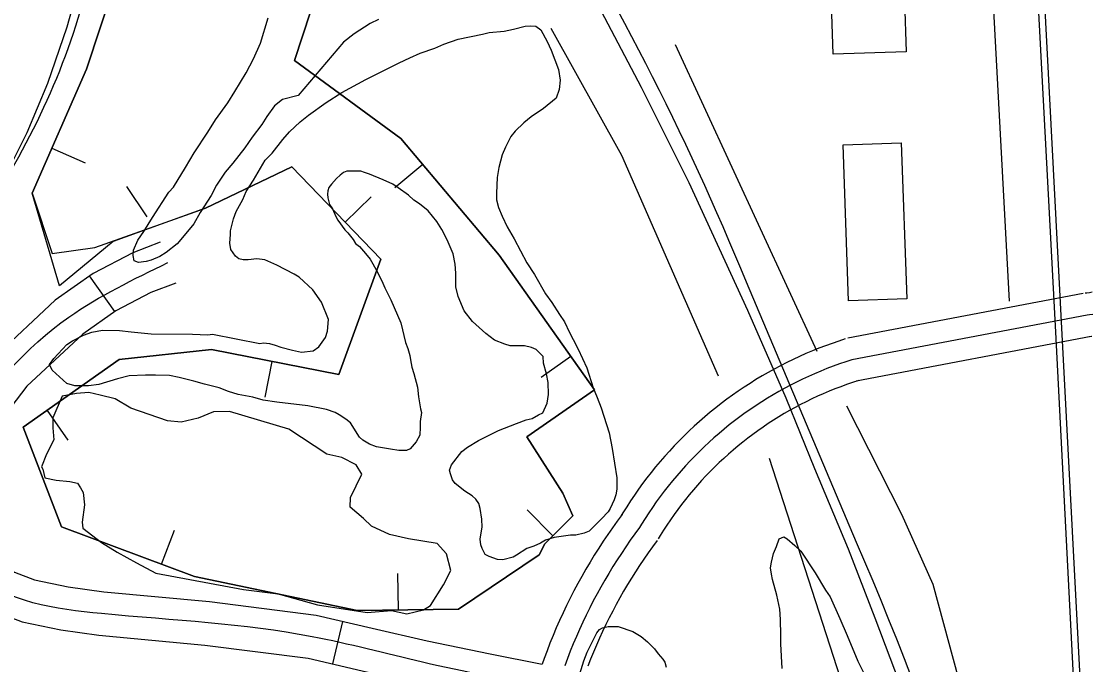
# Model space of a CAD drawing. Extents: x 3313442 to 3351311, y 721974 to 747360.
# Drawn here: x 3329198 to 3329933, y 728833 to 729274 of the extents above; entities that cross this region are included whole.
import ezdxf

# ---------------------------------------------------------------- set-up
doc = ezdxf.new("R2010")
doc.units = 0
for name, color, linetype in [('V-BLDG-OTLN', 7, 'Continuous'), ('V-BORW-LINE', 7, 'Continuous'), ('V-RAIL-TRAK', 7, 'Continuous'), ('V-ROAD-CNTR', 7, 'Continuous'), ('V-SITE-VEGE', 7, 'Continuous'), ('V-TOPO-SHOR', 7, 'Continuous')]:
    doc.layers.add(name, color=color, linetype=linetype)

msp = doc.modelspace()

# ---------------------------------------------------------------- linework, layer by layer
at = {"layer": 'V-BLDG-OTLN'}
for points in [[(3329804.29, 729288.25), (3329805.53, 729253.59), (3329755.4, 729251.79), (3329754.15, 729286.45)], [(3329805.91, 729083.86), (3329765.98, 729082.44), (3329762.15, 729189.69), (3329802.08, 729191.12)]]:
    msp.add_lwpolyline(points, close=True, dxfattribs=at)
at = {"layer": 'V-BORW-LINE'}
for p, q in [((3329218.82, 729187.32), (3329241.69, 729177.23)), ((3329473.56, 729176.19), (3329454.44, 729160.1)), ((3329284.22, 729140.21), (3329270.28, 729160.96)), ((3329420.16, 729136.59), (3329438.12, 729153.97)), ((3329575.14, 729044.33), (3329554.73, 729029.91)), ((3329369.96, 729040.96), (3329365.17, 729016.42)), ((3329215.56, 729007.25), (3329229.93, 728986.8)), ((3329562.95, 728921.24), (3329545.27, 728938.92)), ((3329294.21, 728901.69), (3329302.98, 728925.1)), ((3329456.85, 728870.23), (3329456.48, 728895.23))]:
    msp.add_line(p, q, dxfattribs=at)
for points in [[(3329497.98, 728870.84), (3329428.44, 728869.81), (3329316.76, 728893.25), (3329225.45, 728927.43), (3329199.21, 728995.77), (3329265.17, 729042.13), (3329328.48, 729049.06), (3329415.98, 729031.97), (3329444.85, 729111.07), (3329383.53, 729174.45), (3329324.27, 729146.15), (3329261.01, 729123.36), (3329224.1, 729092.8), (3329205.24, 729156.53), (3329242.73, 729241.52), (3329271.68, 729329.83)], [(3329271.68, 729329.83), (3329242.73, 729241.52), (3329205.24, 729156.53), (3329219.08, 729114.97), (3329248.43, 729119.17), (3329324.27, 729146.15), (3329383.53, 729174.45), (3329444.85, 729111.07), (3329415.98, 729031.97), (3329328.48, 729049.06), (3329265.17, 729042.13), (3329199.21, 728995.77), (3329225.45, 728927.43), (3329316.76, 728893.25), (3329428.44, 728869.81), (3329497.98, 728870.84)], [(3329407.1, 729314), (3329385.49, 729247.59), (3329458.51, 729194.08), (3329525.93, 729113.98), (3329591.37, 729021.37), (3329545.1, 728989.15), (3329569.76, 728950.55), (3329576.5, 728934.79), (3329557.39, 728915.69), (3329553.57, 728908.05), (3329497.98, 728870.84)], [(3329497.98, 728870.84), (3329553.57, 728908.05), (3329557.39, 728915.69), (3329576.5, 728934.79), (3329569.76, 728950.55), (3329545.1, 728989.15), (3329591.37, 729021.37), (3329525.93, 729113.98), (3329458.51, 729194.08), (3329385.49, 729247.59), (3329407.1, 729314)]]:
    msp.add_lwpolyline(points, dxfattribs=at)
at = {"layer": 'V-RAIL-TRAK'}
for points in [[(3329847.99, 730210.84), (3329856.37, 730049.27), (3329878.14, 729627.12), (3329897.93, 729250.36), (3329907.93, 729061), (3329933.04, 728574.59)], [(3328979.32, 728918.99), (3329001.39, 728935.07), (3329016.57, 728947.61), (3329026.16, 728955.57), (3329038.06, 728967.39), (3329056.17, 728986.33), (3329079.87, 729014.34), (3329104.91, 729046.21), (3329137.15, 729090.04), (3329154.66, 729114.92), (3329172.31, 729142.82), (3329187.53, 729169.28), (3329201.92, 729198.04), (3329216.08, 729232.01), (3329229.4, 729270.58), (3329238.48, 729303.6)], [(3329953.5, 728200), (3329932.33, 728349.31), (3329923.78, 728399.9), (3329916.2, 728435.98), (3329904.06, 728486.97), (3329883.41, 728565.32), (3329870.87, 728612.33), (3329847.39, 728688.11), (3329822.24, 728764.04), (3329784.22, 728864.65), (3329765.9, 728912.06), (3329742.74, 728967.19), (3329723.16, 729015.64), (3329696.79, 729075.78), (3329656.41, 729163.56), (3329623.78, 729228.99), (3329584.77, 729303.17)]]:
    msp.add_lwpolyline(points, dxfattribs=at)
at = {"layer": 'V-ROAD-CNTR'}
for p, q in [((3329262.08, 729075.21), (3329244.78, 729099.72)), ((3329418.49, 728862.39), (3329411.67, 728833.17))]:
    msp.add_line(p, q, dxfattribs=at)
for points in [[(3329958.42, 728187.03), (3329909.37, 729120.46), (3329783.59, 731528.87)], [(3329293.2, 729122.75), (3329274.41, 729115.57), (3329247.16, 729101.4), (3329221.13, 729083.02), (3329179.4, 729044.06), (3329144.21, 728998.14), (3329136.56, 728984.84), (3329131.89, 728974.12), (3329127.33, 728958.11), (3329125.84, 728941.56), (3329127.89, 728926.32), (3329131.98, 728914.44), (3329141.45, 728898.63), (3329155.45, 728884.48), (3329179.68, 728869.25), (3329198.43, 728862.13), (3329224.9, 728856.49), (3329251.22, 728852.87), (3329323.89, 728846.16), (3329394.9, 728837.09), (3329432.04, 728828.42), (3329470.12, 728819.7), (3329513.88, 728810.63), (3329546.62, 728804.19)], [(3329303.92, 729094.73), (3329286.73, 729088.16), (3329262.81, 729075.72), (3329240.1, 729059.69), (3329201.7, 729023.84), (3329169.23, 728981.47), (3329163.4, 728971.32), (3329160.19, 728963.96), (3329156.95, 728952.61), (3329156.02, 728942.23), (3329157.22, 728933.28), (3329159.33, 728927.17), (3329165.32, 728917.15), (3329174.34, 728908.03), (3329193.11, 728896.24), (3329206.93, 728891), (3329230.07, 728886.06), (3329254.64, 728882.69), (3329327.17, 728875.99), (3329400.23, 728866.65), (3329438.8, 728857.65), (3329476.51, 728849.01), (3329519.82, 728840.04), (3329555.49, 728833.02)], [(3329771.41, 728916.57), (3329695.77, 729095.24)], [(3329933.28, 729088.36), (3329931.47, 729088.07), (3329929.6, 729087.83), (3329928.32, 729087.71)], [(3329926.97, 729087.52), (3329765.48, 729056.81)], [(3329929.77, 729072.78), (3329768.28, 729042.07)], [(3329933.58, 729073.21), (3329931.25, 729072.92), (3329929.77, 729072.78)], [(3329763.66, 729056.34), (3329759.19, 729054.89), (3329754.62, 729053.32), (3329750.07, 729051.67), (3329745.56, 729049.94), (3329741.08, 729048.13), (3329736.63, 729046.25), (3329732.21, 729044.28), (3329727.83, 729042.24), (3329723.49, 729040.13), (3329719.18, 729037.93), (3329714.92, 729035.66), (3329710.69, 729033.32), (3329706.5, 729030.91), (3329702.36, 729028.42), (3329698.26, 729025.86), (3329694.21, 729023.22), (3329690.2, 729020.52), (3329686.25, 729017.75), (3329682.34, 729014.91), (3329678.48, 729012), (3329674.67, 729009.02), (3329670.92, 729005.98), (3329667.22, 729002.87), (3329663.57, 728999.7), (3329659.98, 728996.46), (3329656.45, 728993.17), (3329652.98, 728989.81), (3329649.56, 728986.39), (3329646.21, 728982.91), (3329642.91, 728979.37), (3329639.68, 728975.78), (3329636.52, 728972.13), (3329633.41, 728968.42), (3329630.38, 728964.66), (3329627.41, 728960.86), (3329624.5, 728956.99), (3329621.67, 728953.08), (3329618.9, 728949.12), (3329616.2, 728945.11), (3329613.57, 728941.05), (3329611.03, 728936.97), (3329609.59, 728934.58)], [(3329932.57, 729058.05), (3329771.08, 729027.33)], [(3329932.89, 729058.01), (3329931.21, 729057.85)], [(3329768.28, 729042.07), (3329763.94, 729040.66), (3329759.61, 729039.18), (3329755.32, 729037.62), (3329751.05, 729035.98), (3329746.81, 729034.27), (3329742.61, 729032.49), (3329738.43, 729030.63), (3329734.29, 729028.7), (3329730.18, 729026.7), (3329726.11, 729024.63), (3329722.07, 729022.48), (3329718.07, 729020.27), (3329714.12, 729017.98), (3329710.2, 729015.63), (3329706.32, 729013.21), (3329702.49, 729010.72), (3329698.7, 729008.16), (3329694.96, 729005.54), (3329691.26, 729002.85), (3329687.61, 729000.1), (3329684.01, 728997.29), (3329680.46, 728994.41), (3329676.96, 728991.47), (3329673.52, 728988.47), (3329670.12, 728985.41), (3329666.78, 728982.29), (3329663.5, 728979.12), (3329660.27, 728975.88), (3329657.1, 728972.59), (3329653.98, 728969.25), (3329650.93, 728965.85), (3329647.93, 728962.4), (3329645, 728958.89), (3329642.13, 728955.34), (3329639.32, 728951.74), (3329636.57, 728948.08), (3329633.89, 728944.38), (3329631.27, 728940.64), (3329628.72, 728936.84), (3329626.24, 728933.01), (3329623.82, 728929.13), (3329622.43, 728926.83)], [(3329772.91, 729027.8), (3329768.69, 729026.43), (3329764.61, 729025.03), (3329760.56, 729023.56), (3329756.54, 729022.02), (3329752.55, 729020.41), (3329748.58, 729018.73), (3329744.65, 729016.98), (3329740.74, 729015.16), (3329736.87, 729013.27), (3329733.03, 729011.32), (3329729.23, 729009.3), (3329725.46, 729007.21), (3329721.73, 729005.06), (3329718.04, 729002.84), (3329714.38, 729000.55), (3329710.77, 728998.21), (3329707.2, 728995.8), (3329703.67, 728993.33), (3329700.19, 728990.79), (3329696.75, 728988.2), (3329693.36, 728985.55), (3329690.01, 728982.84), (3329686.71, 728980.07), (3329683.46, 728977.24), (3329680.26, 728974.36), (3329677.11, 728971.42), (3329674.02, 728968.42), (3329670.97, 728965.38), (3329667.98, 728962.27), (3329665.05, 728959.12), (3329662.17, 728955.92), (3329659.35, 728952.67), (3329656.58, 728949.36), (3329653.88, 728946.01), (3329651.23, 728942.62), (3329648.64, 728939.17), (3329646.11, 728935.69), (3329643.64, 728932.16), (3329641.24, 728928.58), (3329638.9, 728924.97), (3329636.61, 728921.29), (3329635.27, 728919.07)], [(3329610.37, 728935.74), (3329607.08, 728931.29), (3329603.79, 728926.71), (3329600.57, 728922.07), (3329597.42, 728917.39), (3329594.34, 728912.66), (3329591.33, 728907.89), (3329588.39, 728903.07), (3329585.52, 728898.21), (3329582.73, 728893.31), (3329580, 728888.36), (3329577.35, 728883.38), (3329574.78, 728878.36), (3329572.27, 728873.3), (3329569.85, 728868.21), (3329567.49, 728863.08), (3329565.22, 728857.91), (3329563.02, 728852.71), (3329560.89, 728847.48), (3329558.85, 728842.23), (3329556.88, 728836.94), (3329555.49, 728833.02)], [(3329622.43, 728926.83), (3329619.21, 728922.47), (3329616.05, 728918.06), (3329612.96, 728913.61), (3329609.93, 728909.11), (3329606.97, 728904.56), (3329604.08, 728899.98), (3329601.25, 728895.35), (3329598.5, 728890.68), (3329595.81, 728885.97), (3329593.19, 728881.22), (3329590.65, 728876.43), (3329588.17, 728871.61), (3329585.77, 728866.75), (3329583.43, 728861.85), (3329581.17, 728856.92), (3329578.99, 728851.96), (3329576.87, 728846.97), (3329574.83, 728841.95), (3329572.87, 728836.89), (3329570.98, 728831.81)], [(3329634.49, 728917.91), (3329631.34, 728913.64), (3329628.31, 728909.41), (3329625.34, 728905.14), (3329622.44, 728900.83), (3329619.6, 728896.47), (3329616.82, 728892.07), (3329614.12, 728887.63), (3329611.47, 728883.15), (3329608.89, 728878.63), (3329606.38, 728874.08), (3329603.94, 728869.49), (3329601.57, 728864.86), (3329599.26, 728860.2), (3329597.02, 728855.5), (3329594.86, 728850.77), (3329592.76, 728846.01), (3329590.73, 728841.22), (3329588.77, 728836.41), (3329586.89, 728831.56)]]:
    msp.add_lwpolyline(points, dxfattribs=at)
for centre, radius, start, end in [((3327941.94, 728379.33), 1894.33, 22.20531, 42.1968), ((3328761.59, 729424.13), 497.73, 326.38346, 346.54947), ((3327766.93, 728044.67), 2185.89, 11.44205, 23.50773)]:
    msp.add_arc(centre, radius, start, end, dxfattribs=at)
for points in [[(3326478.04, 730210.35), (3326482.35, 730403.29), (3326476.58, 730549.39), (3326473.61, 730637.71), (3326464.08, 730712.16), (3326370.96, 730713.71), (3326297.71, 730698.23), (3326169.71, 730725.9), (3326116.45, 730727.88), (3325982.64, 730689.67), (3325835.77, 730656.61), (3325666.24, 730661.4), (3325490.23, 730637.83), (3325403.5, 730634.84), (3325340.74, 730586.21), (3325201.43, 730523.99), (3325133.39, 730524.77), (3325012.9, 730513.46), (3324963.14, 730471.34), (3324981.93, 730365.88), (3324989.76, 730188.11), (3325009.72, 730055.84), (3325043.42, 729962.4), (3324997.98, 729812.51), (3325023.28, 729696.25), (3325064.51, 729608.4), (3325131.37, 729516.61), (3325150.36, 729377.77), (3325146.87, 729245.63), (3325126.45, 729132.53), (3325181.34, 729069.88), (3325338.87, 729062.31), (3325343.56, 728961.08), (3325372.85, 728878.06), (3325434.63, 728797.89), (3325537.34, 728748.77), (3325622.45, 728705.03), (3325714.6, 728675.45), (3325802.67, 728663.42), (3325976.26, 728695.07), (3326194.29, 728726.31), (3326466.63, 728765.32), (3326625.11, 728781.99), (3326781.78, 728849.74), (3326900.23, 728862.4), (3326981.75, 728872.83), (3327122.94, 728906.43), (3327349.99, 728934.63), (3327499.05, 728974.33), (3327515.65, 728986.69), (3327498, 729057.12), (3327490.77, 729119.3), (3327510.96, 729180.47), (3327588.76, 729283.84), (3327686.92, 729357.21), (3327753.03, 729377.43), (3327803.43, 729380.44), (3327847.87, 729388.87), (3327934.83, 729389.79), (3328039.14, 729390.23), (3328120.59, 729395.25), (3328249.21, 729403.96), (3328319.73, 729407.13), (3328384.24, 729401.49), (3328424.57, 729387.35), (3328470.08, 729368.59), (3328549.26, 729327.46), (3328661.09, 729275.68), (3328877.57, 729175.26), (3328980.19, 729125.77), (3329049.22, 729101.24), (3329067.8, 729104.63), (3329088.99, 729118.36), (3329113.61, 729147.02), (3329153.45, 729227.36), (3329182.49, 729301.19), (3329201.64, 729378.5), (3329199.66, 729471.18), (3329192.73, 729551.54), (3329166.92, 729646.66), (3329121.79, 729727.55), (3329091.49, 729778.71), (3329016.19, 729835.66), (3328941.73, 729880.13), (3328875.38, 729924.2), (3328789.67, 729967.9), (3328700.81, 730000.01), (3328643.56, 730009.51), (3328577.01, 730014.29), (3328435.19, 729993.91), (3328288.99, 729968.49), (3328169.46, 729944.48), (3328087.81, 729917.23), (3328042.9, 729880.41), (3327999.54, 729814.48), (3327967.22, 729727.08), (3328009.37, 729621.12)], [(3329560.48, 728816.75), (3329473.31, 728834.35), (3329397.56, 728851.87), (3329252.93, 728867.78), (3329164.89, 728896.25), (3329140.93, 728941.89), (3329156.72, 728989.8), (3329230.61, 729071.35), (3329298.56, 729108.74)]]:
    msp.add_spline(points, degree=3, dxfattribs=at)
at = {"layer": 'V-SITE-VEGE'}
for points in [[(3329443.23, 729275.63), (3329437.31, 729272.87), (3329426.5, 729265.95), (3329419.17, 729260.06), (3329388.08, 729223.63), (3329377.29, 729220.88), (3329371.7, 729216.38), (3329366.46, 729209.09), (3329362.96, 729203.54), (3329356.32, 729194.86), (3329351.42, 729187.57), (3329343.04, 729177.16), (3329337.8, 729170.91), (3329331.85, 729161.89), (3329328.35, 729154.94), (3329320.65, 729143.14), (3329316.45, 729135.5), (3329307.37, 729124.74), (3329304.92, 729121.62), (3329297.25, 729115.73), (3329293.06, 729112.96), (3329287.14, 729110.55), (3329283.66, 729109.52), (3329278.43, 729108.84), (3329275.31, 729109.89), (3329274.62, 729113.72), (3329274.98, 729117.2), (3329277.79, 729124.15), (3329281.99, 729130.05), (3329287.93, 729139.77), (3329299.13, 729157.13), (3329302.27, 729160.6), (3329310.67, 729174.14), (3329316.62, 729184.21), (3329326.06, 729198.44), (3329331.31, 729206.78), (3329339.7, 729218.58), (3329344.6, 729226.21), (3329352.3, 729239.06), (3329357.2, 729248.79), (3329362.11, 729259.56), (3329367.39, 729276.94)], [(3329329.06, 729059.6), (3329361.75, 729053.23), (3329364.18, 729053.57), (3329368.36, 729053.21), (3329372.18, 729052.15), (3329376.01, 729050.74), (3329384, 729048.63), (3329390.26, 729047.21), (3329398.27, 729048.23), (3329402.1, 729051), (3329406.65, 729057.25), (3329408.05, 729061.77), (3329408.78, 729069.77), (3329403.95, 729081.61), (3329398.06, 729089.99), (3329388.7, 729098.72), (3329385.22, 729100.82), (3329373.41, 729107.12), (3329365.08, 729110.63), (3329359.51, 729111.34), (3329353.6, 729110.67), (3329350.11, 729110.68), (3329347.33, 729111.38), (3329344.9, 729113.13), (3329341.79, 729117.67), (3329341.11, 729122.19), (3329341.48, 729128.1), (3329341.48, 729130.54), (3329343.6, 729138.88), (3329345.36, 729143.75), (3329349.91, 729152.08), (3329352.36, 729157.64), (3329357.26, 729165.28), (3329365.31, 729179.17), (3329370.2, 729184.03), (3329377.54, 729193.4), (3329382.08, 729198.6), (3329389.41, 729205.53), (3329394.99, 729210.04), (3329407.2, 729218.69), (3329418.01, 729225.61), (3329434.4, 729234.6), (3329457.4, 729246.01), (3329464.72, 729249.46), (3329471.69, 729252.57), (3329481.79, 729256.02), (3329488.06, 729258.78), (3329497.82, 729262.22), (3329514.53, 729265.65), (3329519.05, 729266.67), (3329529.5, 729267.68), (3329535.77, 729269.05), (3329543.77, 729271.11), (3329547.26, 729271.45), (3329551.08, 729271.09), (3329554.55, 729268.64), (3329559.05, 729260.62), (3329561.81, 729254.7)], [(3329561.81, 729254.7), (3329566.64, 729241.46), (3329568, 729234.15), (3329567.29, 729227.54), (3329565.18, 729221.63), (3329556.46, 729214.7), (3329548.08, 729208.82), (3329542.85, 729204.66), (3329536.92, 729199.11), (3329534.12, 729195.29), (3329530.27, 729188), (3329528.16, 729182.79), (3329525.7, 729174.1), (3329524.63, 729167.14), (3329524.25, 729156.36), (3329524.23, 729151.83), (3329525.6, 729146.61), (3329528.02, 729140.69), (3329531.47, 729133.37), (3329536.31, 729125), (3329544.96, 729108.62), (3329550.15, 729100.6), (3329557.76, 729087.35), (3329562.26, 729081.42), (3329567.45, 729073.05), (3329570.91, 729068.17), (3329574.37, 729060.85), (3329576.79, 729055.97), (3329580.24, 729049.34), (3329586.12, 729036.45), (3329590.59, 729022.86), (3329593.35, 729016.25), (3329596.11, 729008.93), (3329601.62, 728991.86), (3329603.67, 728981.07), (3329606.73, 728960.88), (3329606.71, 728953.22), (3329606, 728949.4), (3329604.94, 728945.92), (3329602.14, 728940.02), (3329600.74, 728937.59), (3329596.2, 728932.73), (3329587.82, 728924.41), (3329584.33, 728923.03), (3329578.76, 728921.66), (3329574.93, 728921.67), (3329563.79, 728919.97), (3329557.87, 728918.25), (3329554.39, 728916.17), (3329549.86, 728914.1), (3329544.98, 728912.38), (3329538, 728907.88), (3329535.56, 728906.49), (3329528.6, 728904.78), (3329524.77, 728904.79), (3329519.21, 728906.9), (3329516.44, 728908.3), (3329514.36, 728912.48), (3329513.33, 728914.92), (3329512.99, 728918.75), (3329513.35, 728921.88), (3329514.41, 728927.1), (3329514.08, 728932.66), (3329513.06, 728939.97), (3329512.03, 728943.46), (3329509.95, 728946.25), (3329507.53, 728948.69), (3329502.32, 728951.84), (3329495.73, 728957.08), (3329493.99, 728959.52), (3329492.62, 728963.7), (3329491.93, 728966.14), (3329493.33, 728969.96), (3329500.32, 728978.99), (3329504.16, 728982.1), (3329511.83, 728986.6), (3329523.68, 728992.48), (3329525.43, 728993.52), (3329537.97, 728998.34), (3329544.59, 729000.76), (3329548.77, 729001.78), (3329552.95, 729004.21), (3329556.09, 729005.59), (3329558.89, 729012.19), (3329559.96, 729018.1), (3329559.64, 729026.45), (3329558.61, 729032.37), (3329556.55, 729039.68), (3329556.22, 729044.21), (3329551.36, 729049.1), (3329548.24, 729050.5), (3329543.37, 729051.56), (3329533.63, 729051.59), (3329529.8, 729052.65), (3329522.85, 729055.46), (3329516.96, 729060), (3329507.59, 729068.38), (3329502.05, 729075.71), (3329497.9, 729085.47), (3329496.19, 729092.08), (3329496.22, 729101.48)], [(3329496.22, 729101.48), (3329495.89, 729107.74), (3329494.52, 729114.7), (3329490.38, 729124.46), (3329486.58, 729131.43), (3329483.12, 729137.01), (3329477.23, 729144.34), (3329471.33, 729149.23), (3329467.51, 729151.68), (3329463.7, 729155.17), (3329456.76, 729160.07), (3329452.94, 729162.52), (3329446.34, 729165.67), (3329436.96, 729169.53), (3329433.48, 729170.59), (3329431.05, 729171.64), (3329421.31, 729171.67), (3329419.21, 729170.64), (3329416.77, 729168.9), (3329414.33, 729166.48), (3329410.84, 729162.66), (3329409.09, 729160.23), (3329408.38, 729158.15), (3329408.03, 729155.71), (3329408.37, 729153.28), (3329409.4, 729148.75), (3329411.47, 729145.61), (3329413.89, 729140.38), (3329415.28, 729137.94), (3329420.12, 729131.31), (3329422.2, 729129.22), (3329425.67, 729124.69), (3329427.4, 729121.9), (3329430.18, 729119.8), (3329434.33, 729114.91), (3329437.45, 729111.07), (3329442.29, 729102.71), (3329446.09, 729094.69), (3329447.47, 729091.55), (3329451.62, 729083.19), (3329458.52, 729067.51), (3329461.61, 729053.93), (3329463.34, 729049.75), (3329464.71, 729044.87), (3329465.05, 729042.08), (3329466.07, 729036.86), (3329467.45, 729032.69), (3329469.86, 729023.28), (3329470.53, 729016.67), (3329471.89, 729008.31), (3329472.58, 729005.87), (3329471.86, 728999.61), (3329471.85, 728995.79), (3329471.48, 728990.22), (3329469.03, 728985.71), (3329464.84, 728980.85), (3329462.4, 728979.81), (3329457.18, 728979.83), (3329451.27, 728980.55), (3329441.88, 728982.32), (3329437.02, 728984.08), (3329432.5, 728986.88), (3329430.07, 728988.97), (3329423.84, 728998.73), (3329420.72, 729001.18), (3329416.21, 729004.33), (3329413.43, 729005.73), (3329407.52, 729007.83), (3329394.66, 729010.32), (3329373.44, 729012.83), (3329364.05, 729014.25), (3329356.75, 729016.36), (3329346.67, 729018.14), (3329340.06, 729020.25), (3329333.81, 729022.7), (3329323.73, 729025.18), (3329316.43, 729027.29), (3329306.35, 729029.76), (3329299.74, 729031.17), (3329290, 729031.55), (3329283.04, 729031.58), (3329271.9, 729030.92), (3329263.89, 729028.86), (3329251.01, 729025.08), (3329244.04, 729024.06), (3329234.65, 729024.09), (3329229.09, 729025.85), (3329219.03, 729034.93), (3329217.3, 729038.76), (3329220.1, 729042.93), (3329229.18, 729052.64), (3329233.02, 729055.06), (3329240.68, 729058.86), (3329246.26, 729060.93), (3329253.57, 729062.3), (3329265.4, 729062.26), (3329273.4, 729061.19), (3329286.96, 729059.75), (3329315.5, 729059.65), (3329325.93, 729059.27), (3329329.06, 729059.6)], [(3329720.41, 728830.01), (3329719.42, 728847.06), (3329719.44, 728852.97), (3329719.13, 728863.76), (3329718.81, 728870.72), (3329716.75, 728880.47), (3329713.66, 728891.27), (3329712.98, 728894.75), (3329712.29, 728899.28), (3329713, 728903.1), (3329714.42, 728909.01), (3329716.52, 728913.87), (3329718.28, 728919.09), (3329721.42, 728920.47), (3329723.85, 728919.07), (3329729.05, 728914.53), (3329733.21, 728910.69), (3329742.9, 728895.69), (3329750.17, 728883.84), (3329753.28, 728879.3), (3329759.84, 728864.32), (3329765.02, 728852.82), (3329772.27, 728835.05), (3329778.14, 728823.2)], [(3329580.16, 728822.83), (3329584.03, 728835.35), (3329586.49, 728841.25), (3329590.69, 728849.94), (3329593.14, 728854.45), (3329594.89, 728856.88), (3329596.98, 728857.92), (3329600.81, 728858.95), (3329607.77, 728858.93), (3329617.85, 728855.41), (3329623.41, 728851.91), (3329627.92, 728848.42), (3329632.77, 728843.53), (3329635.2, 728840.04), (3329638.31, 728836.55), (3329639.7, 728834.46), (3329640.73, 728830.98)]]:
    msp.add_lwpolyline(points, dxfattribs=at)
at = {"layer": 'V-TOPO-SHOR'}
msp.add_line((3329744.27, 729047.65), (3329647, 729258.24), dxfattribs=at)
for points in [[(3329876.45, 729082.24), (3329851.35, 729550.01), (3329834.05, 729748.81)], [(3329676.55, 729030.73), (3329610.31, 729182.37), (3329561.75, 729269.55)], [(3329907.9, 728545.78), (3329862.92, 728744.15), (3329824.08, 728887.66), (3329802.58, 728935.78), (3329764.8, 729010.1)], [(3329924.93, 728073.01), (3329904.15, 728286.41), (3329883.17, 728432.64), (3329855.81, 728544.16), (3329811.62, 728664.8), (3329711.61, 728974.27)]]:
    msp.add_lwpolyline(points, dxfattribs=at)
msp.add_lwpolyline([(3329381.6, 728994.28), (3329340.79, 729006.55), (3329329.83, 729006.38), (3329319.26, 729002.02), (3329307.69, 728999.27), (3329298.33, 729000.09), (3329273.05, 729008.73), (3329262.31, 729015.33), (3329251.95, 729017.75), (3329244.19, 729019.57), (3329235.82, 729018.8), (3329225.85, 729017.03), (3329219.63, 729002.1), (3329219.41, 728995.33), (3329220.19, 728986.96), (3329215.18, 728977.21), (3329211.77, 728968.45), (3329212.76, 728966.86), (3329214.14, 728961.07), (3329221.9, 728959.26), (3329231.26, 728958.44), (3329236.44, 728957.23), (3329238.42, 728954.03), (3329240.41, 728950.84), (3329241.18, 728942.47), (3329239.75, 728930.52), (3329240.14, 728926.33), (3329252.86, 728916.53), (3329263.6, 728909.93), (3329276.93, 728902.72), (3329290.26, 728895.51), (3329350.4, 728884.18), (3329374.31, 728881.32), (3329401.18, 728873.68), (3329435.44, 728868.4), (3329452.18, 728869.94), (3329462.53, 728867.52), (3329474.1, 728870.28), (3329478.89, 728873.26), (3329487.7, 728887.58), (3329492.7, 728897.33), (3329489.95, 728908.89), (3329483.39, 728915.88), (3329463.68, 728919.13), (3329450.73, 728922.15), (3329438.4, 728927.77), (3329432.83, 728933.16), (3329428.26, 728936.96), (3329423.69, 728940.76), (3329423.91, 728947.53), (3329431.72, 728963.45), (3329427.75, 728969.84), (3329418.01, 728974.85), (3329407.65, 728977.27)], close=True, dxfattribs=at)

doc.saveas('drawing.dxf')
